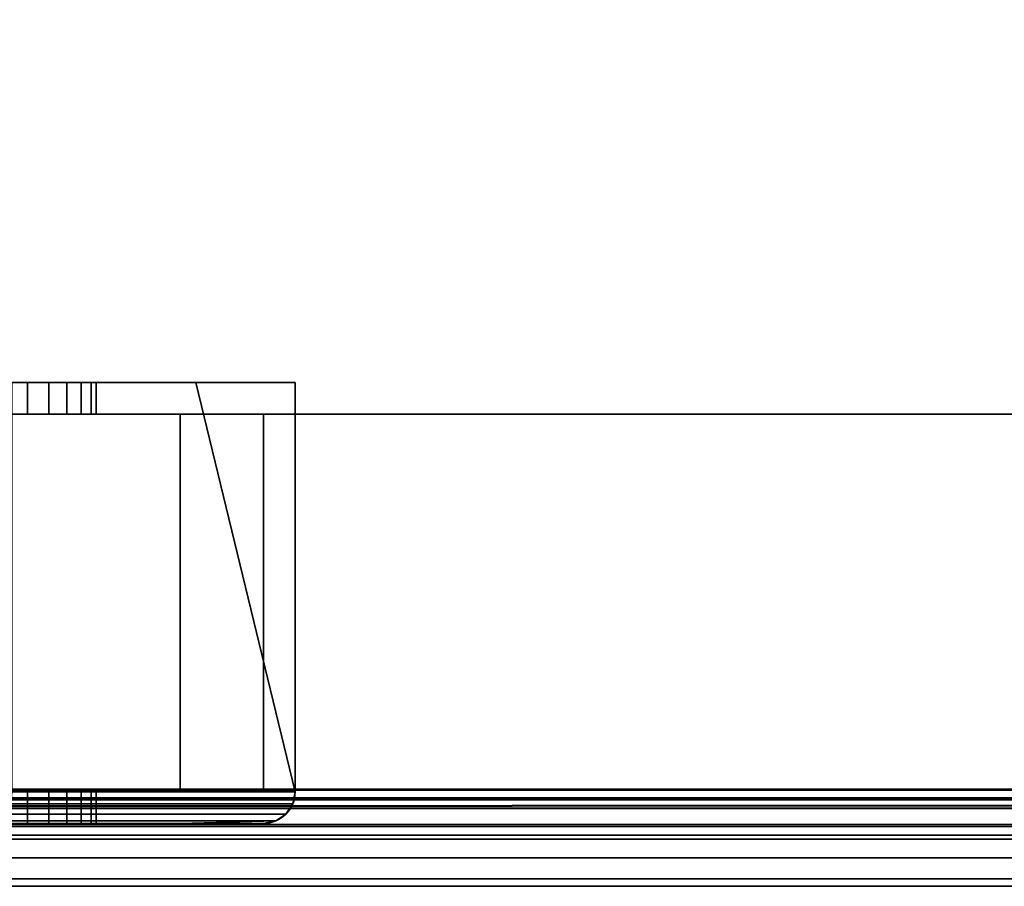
# Model space of a CAD drawing. Header units: millimetres. Extents: x -603 to 3703, y -115 to 193.
# Tile 310 of 656: x 1114 to 1146, y -33 to -5. Entities that reach past the tile are written whole.
import ezdxf

# ---------------------------------------------------------------- set-up
doc = ezdxf.new("R2010")
doc.units = ezdxf.units.MM
doc.layers.add('152', color=7, linetype='Continuous', true_color=0xffffff)

# ---------------------------------------------------------------- blocks, each defined once
blk = doc.blocks.new('UG_SURFACE_002')
at = {"layer": '152', "color": 252, "linetype": 'Continuous', "lineweight": 35}
for points in [[(2165, -18, 2212.25), (2165, 174.4, 2212.25), (835, 174.4, 2212.25), (835, -18, 2212.25)], [(985, -18, 2062.25), (985, 174.4, 2062.25), (2015, 174.4, 2062.25), (2015, -18, 2062.25)], [(2165, -18, 2212.25), (835, -18, 2212.25), (985, -18, 2062.25), (2015, -18, 2062.25)]]:
    blk.add_3dface(points, dxfattribs=at)
blk = doc.blocks.new('UG_SURFACE_070')
at = {"layer": '152', "color": 252, "linetype": 'Continuous', "lineweight": 35}
for points in [[(1111.495, -17, 1100.62), (1113, -17, 1100.3), (1119.85, -17, 1091.25), (1106.025, -17, 1091.25)], [(1106.025, -17, 1110.1), (1119.85, -17, 1110.1), (1113.769, -17, 1107.619), (1112.231, -17, 1107.619)], [(1111.495, -17, 1020.12), (1113, -17, 1019.8), (1119.85, -17, 1013.575), (1106.025, -17, 1013.575)], [(1106.025, -17, 1033.975), (1119.85, -17, 1033.975), (1113.769, -17, 1027.119), (1112.231, -17, 1027.119)], [(1106.025, -17, 1013.575), (1119.85, -17, 1013.575), (1119.85, -17, 1008.35), (1114, -17, 1002.5)], [(1114, -17, 1167.5), (1119.85, -17, 1161.65), (1119.85, -17, 1128.75), (1106.025, -17, 1128.75)], [(1106.025, -17, 1033.975), (1106.025, -17, 1058.875), (1119.85, -17, 1058.875), (1119.85, -17, 1033.975)], [(1106.025, -17, 1058.875), (1106.025, -17, 1091.25), (1119.85, -17, 1091.25), (1119.85, -17, 1058.875)], [(1106.025, -17, 1110.1), (1106.025, -17, 1128.75), (1119.85, -17, 1128.75), (1119.85, -17, 1110.1)], [(1119.85, -17, 1091.25), (1113, -17, 1100.3), (1114.505, -17, 1100.62)], [(1119.85, -17, 1013.575), (1113, -17, 1019.8), (1114.505, -17, 1020.12)], [(1113, -17, 1100.3), (1113, -18, 1100.3), (1114.505, -18, 1100.62), (1114.505, -17, 1100.62)], [(1113, -17, 1019.8), (1113, -18, 1019.8), (1114.505, -18, 1020.12), (1114.505, -17, 1020.12)], [(1115.175, -17, 1026.493), (1113.769, -17, 1027.119), (1119.85, -17, 1033.975)], [(1115.175, -17, 1106.993), (1113.769, -17, 1107.619), (1119.85, -17, 1110.1)], [(1115.175, -17, 1106.993), (1115.175, -18, 1106.993), (1113.769, -18, 1107.619), (1113.769, -17, 1107.619)], [(1115.175, -17, 1026.493), (1115.175, -18, 1026.493), (1113.769, -18, 1027.119), (1113.769, -17, 1027.119)], [(1119.85, -17, 1161.65), (1114, -17, 1167.5), (1114, -30, 1167.5), (1123, -30, 1158.5)], [(1123, -30, 1011.5), (1114, -30, 1002.5), (1114, -17, 1002.5), (1119.85, -17, 1008.35)], [(1114.505, -17, 1100.62), (1115.75, -17, 1101.524), (1119.85, -17, 1091.25)], [(1114.505, -17, 1020.12), (1115.75, -17, 1021.024), (1119.85, -17, 1013.575)], [(1114.505, -17, 1100.62), (1114.505, -18, 1100.62), (1115.75, -18, 1101.524), (1115.75, -17, 1101.524)], [(1114.505, -17, 1020.12), (1114.505, -18, 1020.12), (1115.75, -18, 1021.024), (1115.75, -17, 1021.024)], [(1116.204, -17, 1105.85), (1115.175, -17, 1106.993), (1119.85, -17, 1110.1)], [(1116.204, -17, 1025.35), (1115.175, -17, 1026.493), (1119.85, -17, 1033.975)], [(1116.204, -17, 1105.85), (1116.204, -18, 1105.85), (1115.175, -18, 1106.993), (1115.175, -17, 1106.993)], [(1116.204, -17, 1025.35), (1116.204, -18, 1025.35), (1115.175, -18, 1026.493), (1115.175, -17, 1026.493)], [(1119.85, -17, 1091.25), (1115.75, -17, 1101.524), (1116.519, -17, 1102.857)], [(1119.85, -17, 1013.575), (1115.75, -17, 1021.024), (1116.519, -17, 1022.357)], [(1115.75, -17, 1101.524), (1115.75, -18, 1101.524), (1116.519, -18, 1102.857), (1116.519, -17, 1102.857)], [(1115.75, -17, 1021.024), (1115.75, -18, 1021.024), (1116.519, -18, 1022.357), (1116.519, -17, 1022.357)], [(1119.85, -17, 1110.1), (1116.68, -17, 1104.387), (1116.204, -17, 1105.85)], [(1119.85, -17, 1033.975), (1116.68, -17, 1023.887), (1116.204, -17, 1025.35)], [(1116.68, -17, 1104.387), (1116.68, -18, 1104.387), (1116.204, -18, 1105.85), (1116.204, -17, 1105.85)], [(1116.68, -17, 1023.887), (1116.68, -18, 1023.887), (1116.204, -18, 1025.35), (1116.204, -17, 1025.35)], [(1116.519, -17, 1102.857), (1116.68, -17, 1104.387), (1119.85, -17, 1110.1), (1119.85, -17, 1091.25)], [(1116.519, -17, 1022.357), (1116.68, -17, 1023.887), (1119.85, -17, 1033.975), (1119.85, -17, 1013.575)], [(1116.519, -17, 1102.857), (1116.519, -18, 1102.857), (1116.68, -18, 1104.387), (1116.68, -17, 1104.387)], [(1116.519, -17, 1022.357), (1116.519, -18, 1022.357), (1116.68, -18, 1023.887), (1116.68, -17, 1023.887)], [(1123, -30, 1158.5), (1123, -17, 1158.5), (1119.85, -17, 1161.65)], [(1119.85, -17, 1008.35), (1123, -17, 1011.5), (1123, -30, 1011.5)], [(1123, -17, 1158.5), (1123, -17, 1128.75), (1119.85, -17, 1128.75), (1119.85, -17, 1161.65)], [(1119.85, -17, 1008.35), (1119.85, -17, 1013.575), (1123, -17, 1013.575), (1123, -17, 1011.5)], [(1119.85, -17, 1013.575), (1119.85, -17, 1033.975), (1123, -17, 1033.975), (1123, -17, 1013.575)], [(1119.85, -17, 1033.975), (1119.85, -17, 1058.875), (1123, -17, 1058.875), (1123, -17, 1033.975)], [(1119.85, -17, 1058.875), (1119.85, -17, 1091.25), (1123, -17, 1091.25), (1123, -17, 1058.875)], [(1119.85, -17, 1091.25), (1119.85, -17, 1110.1), (1123, -17, 1110.1), (1123, -17, 1091.25)], [(1119.85, -17, 1110.1), (1119.85, -17, 1128.75), (1123, -17, 1128.75), (1123, -17, 1110.1)], [(1123, -30, 1158.5), (1123, -17, 1110.1), (1123, -17, 1128.75)], [(1123, -30, 1158.5), (1123, -17, 1091.25), (1123, -17, 1110.1)], [(1123, -30, 1158.5), (1123, -30, 1011.5), (1123, -17, 1058.875), (1123, -17, 1091.25)], [(1123, -30, 1011.5), (1123, -17, 1033.975), (1123, -17, 1058.875)], [(1123, -30, 1011.5), (1123, -17, 1013.575), (1123, -17, 1033.975)], [(1123, -30, 1011.5), (1123, -17, 1011.5), (1123, -17, 1013.575)], [(1123, -17, 1128.75), (1123, -17, 1158.5), (1123, -30, 1158.5)], [(1119.35, -18, 1110.1), (1106.025, -18, 1110.1), (1112.231, -18, 1107.619), (1113.769, -18, 1107.619)], [(1106.025, -18, 1091.25), (1119.35, -18, 1091.25), (1113, -18, 1100.3), (1111.495, -18, 1100.62)], [(1119.35, -18, 1033.975), (1106.025, -18, 1033.975), (1112.231, -18, 1027.119), (1113.769, -18, 1027.119)], [(1106.025, -18, 1013.575), (1119.35, -18, 1013.575), (1113, -18, 1019.8), (1111.495, -18, 1020.12)], [(1106.025, -18, 1128.75), (1119.35, -18, 1128.75), (1119.35, -18, 1160.736), (1113.586, -18, 1166.5)], [(1113.586, -18, 1003.5), (1119.35, -18, 1009.264), (1119.35, -18, 1013.575), (1106.025, -18, 1013.575)], [(1119.35, -18, 1033.975), (1119.35, -18, 1058.875), (1106.025, -18, 1058.875), (1106.025, -18, 1033.975)], [(1119.35, -18, 1058.875), (1119.35, -18, 1091.25), (1106.025, -18, 1091.25), (1106.025, -18, 1058.875)], [(1119.35, -18, 1110.1), (1119.35, -18, 1128.75), (1106.025, -18, 1128.75), (1106.025, -18, 1110.1)], [(1114.505, -18, 1020.12), (1113, -18, 1019.8), (1119.35, -18, 1013.575)], [(1114.505, -18, 1100.62), (1113, -18, 1100.3), (1119.35, -18, 1091.25)], [(1119.35, -18, 1009.264), (1113.586, -18, 1003.5), (1113.586, -30, 1003.5), (1119.35, -30, 1009.264)], [(1119.35, -30, 1160.736), (1113.586, -30, 1166.5), (1113.586, -18, 1166.5), (1119.35, -18, 1160.736)], [(1113.769, -18, 1107.619), (1115.175, -18, 1106.993), (1119.35, -18, 1110.1)], [(1113.769, -18, 1027.119), (1115.175, -18, 1026.493), (1119.35, -18, 1033.975)], [(1119.35, -18, 1091.25), (1115.75, -18, 1101.524), (1114.505, -18, 1100.62)], [(1119.35, -18, 1013.575), (1115.75, -18, 1021.024), (1114.505, -18, 1020.12)], [(1119.35, -18, 1110.1), (1115.175, -18, 1106.993), (1116.204, -18, 1105.85)], [(1119.35, -18, 1033.975), (1115.175, -18, 1026.493), (1116.204, -18, 1025.35)], [(1116.519, -18, 1102.857), (1115.75, -18, 1101.524), (1119.35, -18, 1091.25)], [(1116.519, -18, 1022.357), (1115.75, -18, 1021.024), (1119.35, -18, 1013.575)], [(1116.204, -18, 1105.85), (1116.68, -18, 1104.387), (1119.35, -18, 1110.1)], [(1116.204, -18, 1025.35), (1116.68, -18, 1023.887), (1119.35, -18, 1033.975)], [(1119.35, -18, 1091.25), (1119.35, -18, 1110.1), (1116.68, -18, 1104.387), (1116.519, -18, 1102.857)], [(1119.35, -18, 1013.575), (1119.35, -18, 1033.975), (1116.68, -18, 1023.887), (1116.519, -18, 1022.357)], [(1119.35, -30, 1009.264), (1122, -30, 1011.914), (1122, -18, 1011.914), (1119.35, -18, 1009.264)], [(1119.35, -18, 1160.736), (1122, -18, 1158.086), (1122, -30, 1158.086), (1119.35, -30, 1160.736)], [(1122, -18, 1011.914), (1122, -18, 1013.575), (1119.35, -18, 1013.575), (1119.35, -18, 1009.264)], [(1119.35, -18, 1160.736), (1119.35, -18, 1128.75), (1122, -18, 1128.75), (1122, -18, 1158.086)], [(1122, -18, 1013.575), (1122, -18, 1033.975), (1119.35, -18, 1033.975), (1119.35, -18, 1013.575)], [(1122, -18, 1033.975), (1122, -18, 1058.875), (1119.35, -18, 1058.875), (1119.35, -18, 1033.975)], [(1122, -18, 1058.875), (1122, -18, 1091.25), (1119.35, -18, 1091.25), (1119.35, -18, 1058.875)], [(1122, -18, 1091.25), (1122, -18, 1110.1), (1119.35, -18, 1110.1), (1119.35, -18, 1091.25)], [(1122, -18, 1110.1), (1122, -18, 1128.75), (1119.35, -18, 1128.75), (1119.35, -18, 1110.1)], [(1122, -18, 1128.75), (1122, -18, 1110.1), (1122, -30, 1108.1), (1122, -30, 1126.75)], [(1122, -18, 1091.25), (1122, -30, 1093.25), (1122, -30, 1099.9)], [(1122, -30, 1099.9), (1122, -30, 1108.1), (1122, -18, 1110.1), (1122, -18, 1091.25)], [(1122, -30, 1033.975), (1122, -30, 1093.25), (1122, -18, 1091.25), (1122, -18, 1058.875)], [(1122, -18, 1058.875), (1122, -18, 1033.975), (1122, -30, 1033.975)], [(1122, -18, 1033.975), (1122, -18, 1013.575), (1122, -30, 1013.575), (1122, -30, 1033.975)], [(1122, -18, 1013.575), (1122, -18, 1011.914), (1122, -30, 1011.914), (1122, -30, 1013.575)], [(1122, -30, 1126.75), (1122, -30, 1158.086), (1122, -18, 1158.086), (1122, -18, 1128.75)], [(1111.495, -30, 1020.12), (1113, -30, 1019.8), (1119.35, -30, 1013.575), (1106.025, -30, 1013.575)], [(1106.025, -30, 1033.975), (1119.35, -30, 1033.975), (1113, -30, 1027.2), (1112.231, -30, 1027.119)], [(1113, -30, 1100.3), (1119.35, -30, 1099.9), (1106.025, -30, 1099.9)], [(1106.025, -30, 1108.1), (1119.35, -30, 1108.1), (1113, -30, 1107.7)], [(1106.025, -30, 1166.5), (1113.586, -30, 1166.5), (1119.35, -30, 1160.736)], [(1106.025, -30, 1013.575), (1119.35, -30, 1013.575), (1119.35, -30, 1009.264), (1113.586, -30, 1003.5)], [(1119.35, -30, 1160.736), (1119.35, -30, 1126.75), (1106.025, -30, 1126.75), (1106.025, -30, 1166.5)], [(1119.35, -30, 1126.75), (1119.35, -30, 1108.1), (1106.025, -30, 1108.1), (1106.025, -30, 1126.75)], [(1119.35, -30, 1099.9), (1119.35, -30, 1093.25), (1106.025, -30, 1093.25), (1106.025, -30, 1099.9)], [(1119.35, -30, 1093.25), (1119.35, -30, 1033.975), (1106.025, -30, 1033.975), (1106.025, -30, 1093.25)], [(1113, -30, 1100.3), (1113, -31, 1100.3), (1114.505, -31, 1100.62), (1114.505, -30, 1100.62)], [(1113, -30, 1019.8), (1113, -31, 1019.8), (1114.505, -31, 1020.12), (1114.505, -30, 1020.12)], [(1119.35, -30, 1013.575), (1113, -30, 1019.8), (1114.505, -30, 1020.12)], [(1119.35, -30, 1099.9), (1113, -30, 1100.3), (1114.505, -30, 1100.62)], [(1113.769, -30, 1107.619), (1113, -30, 1107.7), (1119.35, -30, 1108.1)], [(1113.769, -30, 1027.119), (1113, -30, 1027.2), (1119.35, -30, 1033.975)], [(1115.175, -30, 1106.993), (1115.175, -31, 1106.993), (1113.769, -31, 1107.619), (1113.769, -30, 1107.619)], [(1115.175, -30, 1026.493), (1115.175, -31, 1026.493), (1113.769, -31, 1027.119), (1113.769, -30, 1027.119)], [(1119.35, -30, 1033.975), (1115.175, -30, 1026.493), (1113.769, -30, 1027.119)], [(1119.35, -30, 1108.1), (1115.175, -30, 1106.993), (1113.769, -30, 1107.619)], [(1123, -30, 1158.5), (1114, -30, 1167.5), (1113.968, -30.383, 1167.424), (1122.924, -30.383, 1158.468)], [(1114, -30, 1002.5), (1123, -30, 1011.5), (1122.924, -30.383, 1011.531), (1113.968, -30.383, 1002.576)], [(1114.505, -30, 1100.62), (1114.505, -31, 1100.62), (1115.75, -31, 1101.524), (1115.75, -30, 1101.524)], [(1114.505, -30, 1020.12), (1114.505, -31, 1020.12), (1115.75, -31, 1021.024), (1115.75, -30, 1021.024)], [(1114.505, -30, 1020.12), (1115.75, -30, 1021.024), (1119.35, -30, 1013.575)], [(1114.505, -30, 1100.62), (1115.75, -30, 1101.524), (1119.35, -30, 1099.9)], [(1116.204, -30, 1105.85), (1116.204, -31, 1105.85), (1115.175, -31, 1106.993), (1115.175, -30, 1106.993)], [(1116.204, -30, 1025.35), (1116.204, -31, 1025.35), (1115.175, -31, 1026.493), (1115.175, -30, 1026.493)], [(1116.204, -30, 1025.35), (1115.175, -30, 1026.493), (1119.35, -30, 1033.975)], [(1116.204, -30, 1105.85), (1115.175, -30, 1106.993), (1119.35, -30, 1108.1)], [(1115.75, -30, 1101.524), (1115.75, -31, 1101.524), (1116.519, -31, 1102.857), (1116.519, -30, 1102.857)], [(1115.75, -30, 1021.024), (1115.75, -31, 1021.024), (1116.519, -31, 1022.357), (1116.519, -30, 1022.357)], [(1119.35, -30, 1013.575), (1115.75, -30, 1021.024), (1116.519, -30, 1022.357)], [(1119.35, -30, 1099.9), (1115.75, -30, 1101.524), (1116.519, -30, 1102.857)], [(1116.68, -30, 1104.387), (1116.68, -31, 1104.387), (1116.204, -31, 1105.85), (1116.204, -30, 1105.85)], [(1116.68, -30, 1023.887), (1116.68, -31, 1023.887), (1116.204, -31, 1025.35), (1116.204, -30, 1025.35)], [(1119.35, -30, 1033.975), (1116.68, -30, 1023.887), (1116.204, -30, 1025.35)], [(1119.35, -30, 1108.1), (1116.68, -30, 1104.387), (1116.204, -30, 1105.85)], [(1116.519, -30, 1102.857), (1116.519, -31, 1102.857), (1116.68, -31, 1104.387), (1116.68, -30, 1104.387)], [(1116.519, -30, 1022.357), (1116.519, -31, 1022.357), (1116.68, -31, 1023.887), (1116.68, -30, 1023.887)], [(1116.519, -30, 1022.357), (1116.68, -30, 1023.887), (1119.35, -30, 1033.975), (1119.35, -30, 1013.575)], [(1116.519, -30, 1102.857), (1116.68, -30, 1104.387), (1119.35, -30, 1108.1), (1119.35, -30, 1099.9)], [(1119.35, -30, 1009.264), (1119.35, -30, 1013.575), (1122, -30, 1013.575), (1122, -30, 1011.914)], [(1122, -30, 1158.086), (1122, -30, 1126.75), (1119.35, -30, 1126.75), (1119.35, -30, 1160.736)], [(1122, -30, 1126.75), (1122, -30, 1108.1), (1119.35, -30, 1108.1), (1119.35, -30, 1126.75)], [(1122, -30, 1108.1), (1122, -30, 1099.9), (1119.35, -30, 1099.9), (1119.35, -30, 1108.1)], [(1122, -30, 1099.9), (1122, -30, 1093.25), (1119.35, -30, 1093.25), (1119.35, -30, 1099.9)], [(1122, -30, 1093.25), (1122, -30, 1033.975), (1119.35, -30, 1033.975), (1119.35, -30, 1093.25)], [(1122, -30, 1033.975), (1122, -30, 1013.575), (1119.35, -30, 1013.575), (1119.35, -30, 1033.975)], [(1123, -30, 1011.5), (1123, -30, 1158.5), (1122.924, -30.383, 1158.468), (1122.924, -30.383, 1011.531)], [(1122.924, -30.383, 1158.468), (1113.968, -30.383, 1167.424), (1113.879, -30.707, 1167.207), (1122.707, -30.707, 1158.379)], [(1113.968, -30.383, 1002.576), (1122.924, -30.383, 1011.531), (1122.707, -30.707, 1011.621), (1113.879, -30.707, 1002.793)], [(1122.924, -30.383, 1011.531), (1122.924, -30.383, 1158.468), (1122.707, -30.707, 1158.379), (1122.707, -30.707, 1011.621)], [(1122.383, -30.924, 1158.244), (1113.744, -30.924, 1166.883), (1113.586, -31, 1166.5), (1119.35, -31, 1160.736)], [(1119.35, -31, 1009.264), (1113.586, -31, 1003.5), (1113.744, -30.924, 1003.117), (1122.383, -30.924, 1011.756)], [(1122.707, -30.707, 1158.379), (1113.879, -30.707, 1167.207), (1113.744, -30.924, 1166.883), (1122.383, -30.924, 1158.244)], [(1113.879, -30.707, 1002.793), (1122.707, -30.707, 1011.621), (1122.383, -30.924, 1011.756), (1113.744, -30.924, 1003.117)], [(1119.35, -31, 1160.736), (1122, -31, 1158.086), (1122.383, -30.924, 1158.244)], [(1122.383, -30.924, 1011.756), (1122, -31, 1011.914), (1119.35, -31, 1009.264)], [(1122.383, -30.924, 1011.756), (1122, -31, 1033.975), (1122, -31, 1013.575)], [(1122.383, -30.924, 1158.244), (1122, -31, 1097.9), (1122, -31, 1091.25)], [(1122, -31, 1091.25), (1122, -31, 1033.975), (1122.383, -30.924, 1011.756), (1122.383, -30.924, 1158.244)], [(1122.383, -30.924, 1158.244), (1122, -31, 1110.1), (1122, -31, 1097.9)], [(1122, -31, 1013.575), (1122, -31, 1011.914), (1122.383, -30.924, 1011.756)], [(1122.383, -30.924, 1158.244), (1122, -31, 1128.75), (1122, -31, 1110.1)], [(1122.383, -30.924, 1158.244), (1122, -31, 1158.086), (1122, -31, 1128.75)], [(1122.707, -30.707, 1011.621), (1122.707, -30.707, 1158.379), (1122.383, -30.924, 1158.244), (1122.383, -30.924, 1011.756)], [(1119.35, -31, 1033.975), (1106.025, -31, 1033.975), (1112.231, -31, 1027.119), (1113, -31, 1027.2)], [(1106.025, -31, 1013.575), (1119.35, -31, 1013.575), (1113, -31, 1019.8), (1111.495, -31, 1020.12)], [(1119.35, -31, 1110.1), (1106.025, -31, 1110.1), (1112.231, -31, 1107.619), (1113, -31, 1107.7)], [(1106.025, -31, 1097.9), (1119.35, -31, 1097.9), (1113, -31, 1100.3), (1111.495, -31, 1100.62)], [(1106.025, -31, 1013.575), (1106.025, -31, 1003.5), (1113.586, -31, 1003.5), (1119.35, -31, 1009.264)], [(1106.025, -31, 1128.75), (1119.35, -31, 1128.75), (1119.35, -31, 1160.736), (1113.586, -31, 1166.5)], [(1119.35, -31, 1009.264), (1119.35, -31, 1013.575), (1106.025, -31, 1013.575)], [(1106.025, -31, 1128.75), (1106.025, -31, 1110.1), (1119.35, -31, 1110.1), (1119.35, -31, 1128.75)], [(1106.025, -31, 1097.9), (1106.025, -31, 1091.25), (1119.35, -31, 1091.25), (1119.35, -31, 1097.9)], [(1106.025, -31, 1091.25), (1106.025, -31, 1033.975), (1119.35, -31, 1033.975), (1119.35, -31, 1091.25)], [(1113, -31, 1027.2), (1113.769, -31, 1027.119), (1119.35, -31, 1033.975)], [(1113, -31, 1107.7), (1113.769, -31, 1107.619), (1119.35, -31, 1110.1)], [(1114.505, -31, 1100.62), (1113, -31, 1100.3), (1119.35, -31, 1097.9)], [(1114.505, -31, 1020.12), (1113, -31, 1019.8), (1119.35, -31, 1013.575)], [(1113.769, -31, 1027.119), (1115.175, -31, 1026.493), (1119.35, -31, 1033.975)], [(1113.769, -31, 1107.619), (1115.175, -31, 1106.993), (1119.35, -31, 1110.1)], [(1119.35, -31, 1013.575), (1115.75, -31, 1021.024), (1114.505, -31, 1020.12)], [(1119.35, -31, 1097.9), (1115.75, -31, 1101.524), (1114.505, -31, 1100.62)], [(1119.35, -31, 1033.975), (1115.175, -31, 1026.493), (1116.204, -31, 1025.35)], [(1119.35, -31, 1110.1), (1115.175, -31, 1106.993), (1116.204, -31, 1105.85)], [(1116.519, -31, 1022.357), (1115.75, -31, 1021.024), (1119.35, -31, 1013.575)], [(1116.519, -31, 1102.857), (1115.75, -31, 1101.524), (1119.35, -31, 1097.9)], [(1116.204, -31, 1025.35), (1116.68, -31, 1023.887), (1119.35, -31, 1033.975)], [(1116.204, -31, 1105.85), (1116.68, -31, 1104.387), (1119.35, -31, 1110.1)], [(1119.35, -31, 1013.575), (1119.35, -31, 1033.975), (1116.68, -31, 1023.887), (1116.519, -31, 1022.357)], [(1119.35, -31, 1097.9), (1119.35, -31, 1110.1), (1116.68, -31, 1104.387), (1116.519, -31, 1102.857)], [(1119.35, -31, 1160.736), (1119.35, -31, 1128.75), (1122, -31, 1128.75), (1122, -31, 1158.086)], [(1122, -31, 1011.914), (1122, -31, 1013.575), (1119.35, -31, 1013.575), (1119.35, -31, 1009.264)], [(1119.35, -31, 1128.75), (1119.35, -31, 1110.1), (1122, -31, 1110.1), (1122, -31, 1128.75)], [(1119.35, -31, 1110.1), (1119.35, -31, 1097.9), (1122, -31, 1097.9), (1122, -31, 1110.1)], [(1119.35, -31, 1097.9), (1119.35, -31, 1091.25), (1122, -31, 1091.25), (1122, -31, 1097.9)], [(1119.35, -31, 1091.25), (1119.35, -31, 1033.975), (1122, -31, 1033.975), (1122, -31, 1091.25)], [(1119.35, -31, 1033.975), (1119.35, -31, 1013.575), (1122, -31, 1013.575), (1122, -31, 1033.975)]]:
    blk.add_3dface(points, dxfattribs=at)
blk = doc.blocks.new('UG_SURFACE_071')
at = {"layer": '152', "color": 43, "linetype": 'Continuous', "lineweight": 35}
for points in [[(1029, 0, 2017), (1029, -34, 2017), (1971, -34, 2017), (1971, 0, 2017)], [(1029, -34), (1029, -2), (1971, -2), (1971, -34)]]:
    blk.add_3dface(points, dxfattribs=at)
blk = doc.blocks.new('UG_SURFACE_101')
at = {"layer": '152', "color": 252, "linetype": 'Continuous', "lineweight": 35}
for points in [[(1023.5, -29.92, 2021.75), (1976.5, -29.92, 2021.75), (1976.5, 14.42, 2021.75), (1023.5, 14.42, 2021.75)], [(1025, -29.92, 2020.25), (1025, 14.42, 2020.25), (1975, 14.42, 2020.25), (1975, -29.92, 2020.25)], [(970, -18, 2075.25), (2030, -18, 2075.25), (2028.5, -18, 2073.75), (971.5, -18, 2073.75)], [(970, -18, 2075.25), (970, -29.92, 2075.25), (2030, -29.92, 2075.25), (2030, -18, 2075.25)], [(971.5, -18, 2073.75), (2028.5, -18, 2073.75), (2028.5, -29.92, 2073.75), (971.5, -29.92, 2073.75)], [(2030, -29.92, 2075.25), (970, -29.92, 2075.25), (970.059, -30.521, 2075.191)], [(2029.941, -30.521, 2075.191), (2030, -29.92, 2075.25), (970.059, -30.521, 2075.191)], [(971.53, -30.228, 2073.72), (971.5, -29.92, 2073.75), (2028.5, -29.92, 2073.75)], [(971.53, -30.228, 2073.72), (2028.5, -29.92, 2073.75), (2028.47, -30.228, 2073.72)], [(1976.53, -30.228, 2021.78), (1023.5, -29.92, 2021.75), (1023.47, -30.228, 2021.78)], [(1976.53, -30.228, 2021.78), (1976.5, -29.92, 2021.75), (1023.5, -29.92, 2021.75)], [(1024.941, -30.521, 2020.309), (1975, -29.92, 2020.25), (1975.059, -30.521, 2020.309)], [(1024.941, -30.521, 2020.309), (1025, -29.92, 2020.25), (1975, -29.92, 2020.25)], [(2028.47, -30.228, 2073.72), (2028.38, -30.525, 2073.63), (971.62, -30.525, 2073.63), (971.53, -30.228, 2073.72)], [(1023.47, -30.228, 2021.78), (1023.38, -30.525, 2021.87), (1976.62, -30.525, 2021.87)], [(1023.47, -30.228, 2021.78), (1976.62, -30.525, 2021.87), (1976.53, -30.228, 2021.78)], [(970.059, -30.521, 2075.191), (970.234, -31.099, 2075.016), (2029.766, -31.099, 2075.016), (2029.941, -30.521, 2075.191)], [(2028.037, -31.037, 2073.287), (971.963, -31.037, 2073.287), (971.62, -30.525, 2073.63), (2028.38, -30.525, 2073.63)], [(1976.62, -30.525, 2021.87), (1023.38, -30.525, 2021.87), (1023.037, -31.037, 2022.213), (1976.963, -31.037, 2022.213)], [(1975.059, -30.521, 2020.309), (1024.765, -31.099, 2020.484), (1024.941, -30.521, 2020.309)], [(1975.059, -30.521, 2020.309), (1975.235, -31.099, 2020.484), (1024.765, -31.099, 2020.484)], [(2029.766, -31.099, 2075.016), (970.234, -31.099, 2075.016), (970.902, -32.098, 2074.348), (2029.098, -32.098, 2074.348)], [(2027.525, -31.38, 2072.775), (972.475, -31.38, 2072.775), (971.963, -31.037, 2073.287), (2028.037, -31.037, 2073.287)], [(1976.963, -31.037, 2022.213), (1023.037, -31.037, 2022.213), (1022.525, -31.38, 2022.725), (1977.475, -31.38, 2022.725)], [(1975.902, -32.098, 2021.152), (1024.098, -32.098, 2021.152), (1024.765, -31.099, 2020.484), (1975.235, -31.099, 2020.484)], [(2026.92, -31.5, 2072.17), (973.08, -31.5, 2072.17), (972.475, -31.38, 2072.775), (2027.525, -31.38, 2072.775)], [(973.08, -31.5, 2072.17), (2026.92, -31.5, 2072.17), (1978.08, -31.5, 2023.33), (1021.92, -31.5, 2023.33)], [(1977.475, -31.38, 2022.725), (1022.525, -31.38, 2022.725), (1021.92, -31.5, 2023.33), (1978.08, -31.5, 2023.33)], [(2029.098, -32.098, 2074.348), (970.902, -32.098, 2074.348), (971.901, -32.766, 2073.349), (2028.099, -32.766, 2073.349)], [(1976.901, -32.766, 2022.151), (1023.099, -32.766, 2022.151), (1024.098, -32.098, 2021.152), (1975.902, -32.098, 2021.152)], [(2028.099, -32.766, 2073.349), (971.901, -32.766, 2073.349), (973.08, -33, 2072.17), (2026.92, -33, 2072.17)], [(1978.08, -33, 2023.33), (1021.92, -33, 2023.33), (1023.099, -32.766, 2022.151), (1976.901, -32.766, 2022.151)], [(973.08, -33, 2072.17), (1021.92, -33, 2023.33), (1978.08, -33, 2023.33), (2026.92, -33, 2072.17)]]:
    blk.add_3dface(points, dxfattribs=at)

msp = doc.modelspace()

# ---------------------------------------------------------------- linework, layer by layer
at = {"layer": '152', "color": 252, "linetype": 'Continuous', "lineweight": 35, "true_color": 0x939598}
for p, q in [((1123, -17, 1011.5), (1114, -17, 1002.5)), ((1114, -17, 1167.5), (1123, -17, 1158.5)), ((1123, -17, 1011.5), (1123, -17, 1158.5)), ((1123, -17, 1158.5), (1123, -30, 1158.5)), ((1123, -30, 1011.5), (1123, -17, 1011.5)), ((835, -18, 2212.25), (2165, -18, 2212.25)), ((2030, -18, 2075.25), (970, -18, 2075.25)), ((2028.5, -18, 2073.75), (971.5, -18, 2073.75)), ((2015, -18, 2062.25), (985, -18, 2062.25)), ((1113.586, -18, 1166.5), (1122, -18, 1158.086)), ((1122, -18, 1011.914), (1113.586, -18, 1003.5)), ((1122, -18, 1011.914), (1122, -18, 1158.086)), ((1122, -30, 1011.914), (1122, -18, 1011.914)), ((1122, -18, 1158.086), (1122, -30, 1158.086)), ((2030, -29.92, 2075.25), (970, -29.92, 2075.25)), ((2028.5, -29.92, 2073.75), (971.5, -29.92, 2073.75)), ((1976.5, -29.92, 2021.75), (1023.5, -29.92, 2021.75)), ((1975, -29.92, 2020.25), (1025, -29.92, 2020.25)), ((1113.586, -30, 1003.5), (1122, -30, 1011.914)), ((1122, -30, 1158.086), (1113.586, -30, 1166.5)), ((1114, -30, 1167.5), (1123, -30, 1158.5)), ((1123, -30, 1011.5), (1114, -30, 1002.5)), ((1122, -30, 1158.086), (1122, -30, 1011.914)), ((1123, -30, 1158.5), (1123, -30, 1011.5)), ((1113.586, -31, 1003.5), (1122, -31, 1011.914)), ((1122, -31, 1158.086), (1113.586, -31, 1166.5)), ((1122, -31, 1011.914), (1122, -31, 1158.086)), ((2026.92, -31.5, 2072.17), (973.08, -31.5, 2072.17)), ((1978.08, -31.5, 2023.33), (1021.92, -31.5, 2023.33))]:
    msp.add_line(p, q, dxfattribs=at)
at = {"layer": '152', "color": 252, "linetype": 'Continuous', "lineweight": 35, "true_color": 0x939598, "extrusion": (0, -1, 0)}
for centre in [(1113, 1023.5, 17), (1113, 1104, 17), (1113, 1104, 18), (1113, 1023.5, 18)]:
    msp.add_circle(centre, 3.7, dxfattribs=at)
at = {"layer": '152', "color": 252, "linetype": 'Continuous', "lineweight": 35, "true_color": 0x939598, "extrusion": (0, 1, 0)}
for centre in [(-1113, 1023.5, -30), (-1113, 1104, -30), (-1113, 1023.5, -31), (-1113, 1104, -31)]:
    msp.add_circle(centre, 3.7, dxfattribs=at)
at = {"layer": '152', "color": 252, "linetype": 'Continuous', "lineweight": 35, "true_color": 0x939598, "extrusion": (0.382683, -2.71969e-16, -0.92388)}
msp.add_ellipse((1122, -30, 1158.086), major_axis=(-1, 0, -0.414), ratio=0.92388, start_param=3.141593, end_param=4.712389, dxfattribs=at)
msp.add_ellipse((1122, -30, 1158.086), major_axis=(-1, 0, -0.414), ratio=0.92388, start_param=3.141593, end_param=4.712389, dxfattribs=at)
at = {"layer": '152', "color": 252, "linetype": 'Continuous', "lineweight": 35, "true_color": 0x939598, "extrusion": (-0.382683, -2.71969e-16, -0.92388)}
msp.add_ellipse((1122, -30, 1011.914), major_axis=(-1, 0, 0.414), ratio=0.92388, start_param=3.141593, end_param=4.712389, dxfattribs=at)

# ---------------------------------------------------------------- block references
at = {"layer": '152', "color": 252, "linetype": 'Continuous', "lineweight": 35, "true_color": 0x939598}
for name in ['UG_SURFACE_002', 'UG_SURFACE_101', 'UG_SURFACE_071', 'UG_SURFACE_070']:
    msp.add_blockref(name, (0, 0), dxfattribs=at)

doc.saveas('drawing.dxf')
